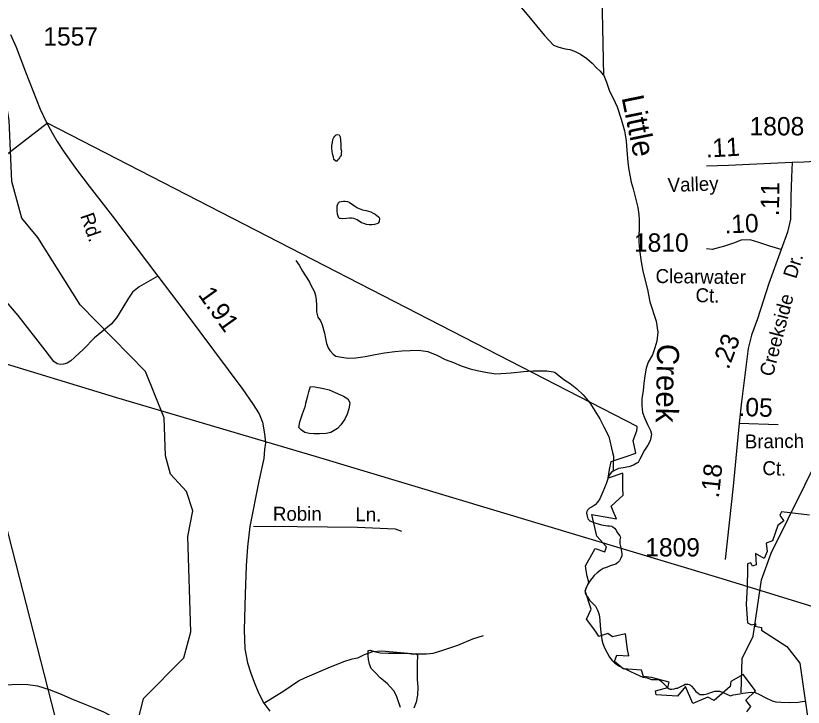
# Model space of a CAD drawing. Extents: x 2082433 to 2279600, y 546599 to 755198.
# Drawn here: x 2159193 to 2164548, y 667027 to 671732 of the extents above; entities that cross this region are included whole.
import ezdxf

# ---------------------------------------------------------------- set-up
doc = ezdxf.new("R2010")
doc.units = 0
for name, color, linetype in [('Exist Boundary Political Fire Districts', 7, 'Continuous'), ('Exist Hydrographic Creek Single Shore', 7, 'Continuous'), ('Exist Hydrographic Creek Single Shore Label', 7, 'Continuous'), ('Exist Hydrographic Misc Water Feature', 7, 'Continuous'), ('Exist Road Non-System Type 51', 7, 'Continuous'), ('Exist Road Non-System Type 51 Label', 7, 'Continuous'), ('Exist Road Secondary Mileage Hundredths English Label', 7, 'Continuous'), ('Exist Road Secondary Type 51 Attributed', 7, 'Continuous'), ('Exist Road Secondary Type 51 Label', 7, 'Continuous'), ('Exist Road Secondary Type 51 Number Label', 7, 'Continuous'), ('Exist Utilities Electrical Transmission Line', 7, 'Continuous')]:
    doc.layers.add(name, color=color, linetype=linetype)

msp = doc.modelspace()

# ---------------------------------------------------------------- linework, layer by layer
at = {"layer": 'Exist Boundary Political Fire Districts'}
for points in [[(2164223.4, 667139), (2164140.2, 667249.2), (2164055.9, 667202.9), (2164049.6, 667167.2), (2164033, 667152.9), (2163941.1, 667072.9), (2163899.3, 667095.6), (2163796.7, 667052.4), (2163746.7, 667167), (2163691.9, 667103.2), (2163547, 667110.6), (2163542.1, 667137.7), (2163627.8, 667160.5), (2163636.2, 667198.2), (2163516.8, 667230.3), (2163460.7, 667237.1), (2163447.5, 667280.2), (2163322, 667288.5), (2163265, 667337.9), (2163279.6, 667380.6), (2163361.2, 667377.7), (2163353, 667420.4), (2163339.7, 667527.3), (2163251.1, 667505.9), (2163218.3, 667527.6), (2163158, 667508.9), (2163143.4, 667531.9), (2163122.7, 667559.7), (2163073.7, 667625.1), (2163105.1, 667693.1), (2163065.7, 667819), (2163089.5, 667877.8), (2163078.8, 667919.8), (2163072.5, 667958.1), (2163067.8, 667989.4), (2163133.8, 668106.1), (2163198.8, 668083.8), (2163209.3, 668118.7), (2163143.4, 668190.8), (2163110, 668337.7), (2163277.3, 668308.3), (2163255.8, 668360.1), (2163240.8, 668395.8), (2163322, 668470.4), (2163321.8, 668518.7), (2163321.4, 668551), (2163321, 668618.9), (2163220.5, 668586.4), (2163231, 668645.7), (2163240.4, 668699.8), (2163344, 668734), (2163409, 668755.6), (2163391.8, 668842), (2163415.7, 668907.3), (2163416.8, 668913.3), (2163418.4, 668923.3), (2163419, 668937.1), (2159408.2, 671001.2), (2158585.3, 670367.2)], [(2158585.3, 670367.2), (2160783.3, 661782.1), (2161162.2, 661760.1), (2161322.6, 661524.1), (2161357, 661464.4), (2161385.9, 661402.9), (2161459.3, 661214.5), (2161488, 661117), (2161595.1, 660764.2), (2161641.2, 660566.4), (2161657.2, 660450), (2161660.3, 660384), (2161660.3, 660191.1), (2161656.8, 660107.3), (2164938.1, 653868.9), (2162383.5, 651697), (2157115.7, 648505.9)], [(2164589.1, 668334.9), (2164399.2, 668356.2), (2164393.4, 668343.3), (2164388.5, 668331.7), (2164415.6, 668295.8), (2164374, 668264.1), (2164338.5, 668158.5), (2164295.4, 668143.7), (2164301.8, 668086.9), (2164281.3, 668039.5), (2164222, 668074), (2164227.5, 667995.5), (2164203.3, 667986.3), (2164191.3, 668010.6), (2164168.9, 668002.4), (2164169.3, 667961.4), (2164166.2, 667850.1), (2164159.7, 667725.4), (2164169.5, 667602.2), (2164196.6, 667586.5), (2164224.5, 667594.9), (2164220.6, 667578.2), (2164240.1, 667574.1), (2164263.4, 667569), (2164263, 667551.4), (2164436.9, 667441.2), (2164523.4, 667325.9), (2164595, 666836.8)], [(2164164.8, 666996), (2164192.1, 667032.1), (2164158.2, 667074.2), (2164223.4, 667139)]]:
    msp.add_lwpolyline(points, dxfattribs=at)
at = {"layer": 'Exist Hydrographic Creek Single Shore'}
for points in [[(2163192.6, 671325.1), (2163173, 672193.4), (2163214, 672392.7), (2163218.9, 672878), (2163291.9, 673319.4), (2163281.9, 673552.5), (2163256.9, 673644.9), (2163337.1, 674168.1), (2163336, 674351.8), (2163302, 674418.1), (2163276, 674661.4), (2163308, 674801.8), (2163284.1, 674891.4)], [(2162617.9, 671801.7), (2162682.7, 671726.3), (2162732.7, 671664.3), (2162787.5, 671596.9), (2162849.6, 671533.1), (2162885.5, 671517.5), (2162929.8, 671507.6), (2162959.9, 671501.8), (2162991.9, 671490.1), (2163031.9, 671470.3), (2163076.4, 671440.4), (2163112.7, 671410.6), (2163142.6, 671378.9), (2163166.6, 671355), (2163186.9, 671331.2), (2163192.6, 671325.1)], [(2164125.8, 667125.7), (2164132.8, 667358.4), (2164206.8, 667511.2), (2164263.8, 667893.8), (2164328.8, 668076.1), (2164675, 668771.1), (2164756.8, 668969.4), (2165013.9, 669279.2), (2165170.8, 669538.4), (2165269.8, 669647.9), (2165442.9, 669975.7), (2165466.9, 670142.4), (2165713, 670892), (2166000.9, 671443.7), (2166075.9, 671543.9), (2166200, 671610.3), (2166682.9, 671672.6)], [(2159999, 666839.1), (2160060.9, 667087.1), (2160334.8, 667363.6), (2160383.8, 667539.7), (2160362.9, 668189.6), (2160395.9, 668362.8), (2160352.9, 668495), (2160243.8, 668611.9), (2160210, 668737.3), (2160200.9, 668996.6), (2160073.8, 669310.8), (2159629.9, 669766), (2159343.8, 670224.4), (2159235, 670354.6), (2159166.9, 670605.3), (2159147.8, 671022.3), (2159105, 671272.5), (2159036.9, 671405.1), (2158802.9, 671629.6)], [(2163192.6, 671325.1), (2163208.8, 671279.3), (2163231.2, 671219.5), (2163255.6, 671171.6), (2163281.6, 671111.7), (2163310.1, 671027.9), (2163333.1, 670948.2), (2163343, 670880.2), (2163347.7, 670814.2), (2163353.8, 670736.5), (2163360, 670696.3), (2163368.6, 670648.4), (2163376.8, 670600.5), (2163390.7, 670554.6), (2163405.7, 670500.8), (2163421.7, 670427), (2163429.9, 670380.7), (2163431.9, 670343.1), (2163432.6, 670285), (2163428.9, 670236.9), (2163429.1, 670194.7), (2163433.4, 670138.9), (2163445.7, 670057.1), (2163456.1, 669993.1), (2163489.2, 669869.2), (2163503.7, 669785.5), (2163548, 669653.9), (2163558.7, 669579.7), (2163550.9, 669518), (2163539.4, 669471.9), (2163521.6, 669425.9), (2163493.7, 669375.8), (2163479.7, 669333.7), (2163470.3, 669281.5), (2163462.5, 669231.7), (2163458.8, 669181.5), (2163451, 669125.4), (2163449, 669077.5), (2163453.7, 669033.4), (2163469.7, 668991.6), (2163487.9, 668951.6), (2163509.9, 668909.7), (2163516.2, 668884), (2163506.8, 668839.7), (2163490.8, 668809.6), (2163468.9, 668775.6), (2163435.4, 668715.3), (2163425.6, 668691.3)], [(2161096.6, 670067.9), (2161119, 670036.1), (2161142.9, 669994), (2161159.1, 669968.4), (2161171, 669948.4), (2161189.5, 669918.4), (2161201.2, 669894.7), (2161209.6, 669878.4), (2161223.5, 669852.8), (2161231.9, 669828.8), (2161235.8, 669798.6), (2161237.9, 669760.6), (2161236.7, 669716.6), (2161246.7, 669681), (2161265, 669655.1), (2161276.8, 669629), (2161291.4, 669573.2), (2161299.4, 669535.1), (2161305.8, 669501.3), (2161318.1, 669473.1), (2161327.9, 669453.3), (2161350.3, 669429.7), (2161370.1, 669415.7), (2161407.9, 669408), (2161456.3, 669402.3), (2161505.9, 669404.5), (2161568.4, 669414.6), (2161635.9, 669427.1), (2161699.7, 669437.7), (2161769.8, 669447.8), (2161817.8, 669452.3), (2161875.6, 669454.5), (2161931.6, 669456.6), (2161993.7, 669447.2), (2162055.8, 669421.6), (2162112, 669394), (2162168.2, 669372.1), (2162221.9, 669350.6), (2162282.2, 669329), (2162330.2, 669319.3), (2162386.6, 669307.5), (2162456.5, 669295.7), (2162560.5, 669302.3), (2162646.4, 669310.8), (2162712, 669317.1), (2162804.1, 669315.8), (2162846.1, 669308.2), (2162860.3, 669304), (2162888.6, 669282.3), (2162926.5, 669252.2), (2162962.4, 669230.6), (2163008.7, 669192.8), (2163051.2, 669153.1), (2163097.5, 669097.4), (2163129.7, 669043.8), (2163164.1, 668990), (2163192.2, 668934.2), (2163224.6, 668868.1), (2163251.3, 668760.2), (2163257.2, 668734.6), (2163255.6, 668668.3), (2163255.6, 668648.4), (2163256, 668632.6)], [(2163425.6, 668691.3), (2163415.5, 668687.6), (2163393.6, 668673.4), (2163361.8, 668663.2), (2163323.7, 668656.8), (2163291.7, 668650.7), (2163267.9, 668640.5), (2163256, 668632.6)], [(2163256, 668632.6), (2163243.9, 668626.7), (2163227.7, 668606.4), (2163217.9, 668580.3), (2163208.2, 668548.1), (2163184.4, 668492.1), (2163165, 668444), (2163149, 668422), (2163133.2, 668403.7), (2163111.2, 668391.6), (2163093.4, 668381.8), (2163081.3, 668367.8), (2163075.4, 668359.7), (2163073.3, 668347.5), (2163077.6, 668327.7), (2163083.6, 668309.9), (2163095.7, 668295.8), (2163111.9, 668287.7), (2163137.7, 668280.2), (2163175.6, 668268.3), (2163215.8, 668262.2), (2163230.2, 668260.5), (2163243.7, 668258.4), (2163252.1, 668254.7), (2163264, 668244.8), (2163276.1, 668230.9), (2163280, 668220.9), (2163292.3, 668204.9), (2163300.5, 668193.1), (2163304.2, 668184.8)], [(2163304.2, 668184.8), (2163300.5, 668165.1), (2163300.3, 668157), (2163300.7, 668139.1), (2163306.9, 668111), (2163312.6, 668085), (2163314.9, 668072.9), (2163313, 668056.9), (2163307.1, 668040.8), (2163298.9, 668023), (2163287.6, 668010.9), (2163273.4, 668000.8), (2163235.3, 667988.8), (2163209.5, 667978.5), (2163187.7, 667970.4), (2163167.6, 667956.4), (2163145.7, 667942.3), (2163125.8, 667922.2), (2163109.8, 667903.9), (2163100.2, 667892), (2163081.9, 667863.9), (2163068.4, 667835.6), (2163064.5, 667819.9), (2163064.7, 667805.7), (2163070.4, 667789.8), (2163082.7, 667773.8), (2163095, 667755.7), (2163110.6, 667740), (2163135.2, 667714.3), (2163149.2, 667688.3), (2163159.4, 667658.3), (2163163.7, 667620.4), (2163167.8, 667580.4), (2163171.9, 667538.4), (2163176.2, 667506.6), (2163178.1, 667486.4), (2163184.4, 667460.7), (2163196.3, 667430.5), (2163212.7, 667400.9), (2163230.8, 667366.9), (2163247.2, 667344.9), (2163267.1, 667326.9), (2163299.1, 667307.1), (2163319.2, 667295.5), (2163345.2, 667283.5), (2163369.2, 667271.7), (2163407.5, 667253.8), (2163457.4, 667232), (2163485.9, 667226.2), (2163515.6, 667216.4), (2163545.3, 667216.7), (2163561.7, 667214.7), (2163569.7, 667212.6), (2163583.5, 667202.8), (2163599.9, 667187), (2163612.2, 667173), (2163625.9, 667159.1), (2163636, 667151.1), (2163642.1, 667149.4), (2163654, 667149.2), (2163669.6, 667151.3), (2163684, 667155.6), (2163691.9, 667157.7), (2163715.7, 667167.5), (2163724.1, 667171.9), (2163735.6, 667177.8), (2163744, 667183.9), (2163753.7, 667184), (2163761.9, 667184), (2163772.1, 667182.1), (2163780.1, 667176), (2163787.9, 667169.9), (2163803.7, 667152.1), (2163818.1, 667134.1), (2163832.2, 667122.2), (2163844.1, 667114.3), (2163856.2, 667112.6), (2163874, 667114.7), (2163894.1, 667118.6), (2163918.1, 667126.7), (2163945.8, 667137.2), (2163964.1, 667137.2), (2163977.6, 667135.2), (2164002.4, 667127.4), (2164032.3, 667113.5), (2164052.2, 667105.6), (2164070.3, 667111.4), (2164116.4, 667117.8), (2164135.7, 667122.2)], [(2159129.3, 667179.9), (2159201.3, 667184.4), (2159275.5, 667182.5), (2159341.4, 667172.9), (2159419.3, 667147.4), (2159501.5, 667115.9), (2159567.9, 667086.4), (2159673.7, 667042.8), (2159730.1, 667021.3), (2159788.4, 666995.5), (2159836.4, 666969.9), (2159842.3, 666969.8), (2159896.4, 666930.4), (2159926.6, 666906.4), (2159952.8, 666880.5), (2159991.2, 666842.7), (2159999, 666839.1)], [(2164135.7, 667122.2), (2164156, 667124), (2164193.7, 667128.4), (2164219.8, 667126.5), (2164250.1, 667114.7), (2164288.2, 667093.1), (2164336.4, 667071.2), (2164362.3, 667063.2), (2164394.3, 667061.6), (2164452.3, 667059.8), (2164514.2, 667062.2), (2164540, 667066.4), (2164562, 667068.3)]]:
    msp.add_lwpolyline(points, dxfattribs=at)
at = {"layer": 'Exist Hydrographic Misc Water Feature'}
for points in [[(2161407.9, 670811.3), (2161406.4, 670795.3), (2161404.6, 670783.4), (2161402.1, 670777.3), (2161398.6, 670773.4), (2161394.3, 670765.1), (2161388.6, 670759.1), (2161380.6, 670749.4), (2161374.9, 670743.3), (2161368.9, 670743), (2161356.6, 670753), (2161352.7, 670773), (2161346.2, 670793.1), (2161342.5, 670828.9), (2161342.3, 670848.8), (2161346.2, 670869), (2161349.8, 670891.1), (2161355.4, 670904.8), (2161361.9, 670913.2), (2161371.8, 670921), (2161379.8, 670923.1), (2161391.7, 670921.2), (2161399.5, 670909.1), (2161401.9, 670887.3), (2161402.1, 670853.2), (2161402.1, 670827.2), (2161407.9, 670811.3)], [(2161516.3, 670424.2), (2161550.6, 670412.1), (2161576.4, 670406.6), (2161590.6, 670402.5), (2161606.2, 670396.9), (2161622.8, 670388.7), (2161636.5, 670382.9), (2161658.7, 670365), (2161664.4, 670358.8), (2161666.4, 670350.8), (2161664.8, 670332.8), (2161656.8, 670321.1), (2161649, 670317), (2161633, 670310.9), (2161615, 670308.8), (2161594.9, 670310.5), (2161576.8, 670312.5), (2161559.2, 670318.4), (2161544.8, 670324.2), (2161514.9, 670344.1), (2161502.8, 670348), (2161490.7, 670351.9), (2161474.9, 670353.8), (2161461, 670353.9), (2161440.9, 670351.7), (2161414.6, 670349.6), (2161401.1, 670351.6), (2161392.7, 670353.2), (2161387, 670361.4), (2161380.4, 670381.5), (2161379, 670405.3), (2161378.3, 670427.3), (2161378.1, 670439.4), (2161382.4, 670449.3), (2161384.1, 670457.2), (2161394.1, 670465.4), (2161406.2, 670469.3), (2161420.2, 670471.6), (2161432.5, 670471.4), (2161448.5, 670467.8), (2161460.2, 670464), (2161496.5, 670437.8), (2161516.3, 670424.2)], [(2161166.1, 669096.6), (2161177.8, 669146.7), (2161185.6, 669172.7), (2161193.4, 669196.7), (2161197.5, 669208.6), (2161227.4, 669207), (2161285.3, 669195.3), (2161323.2, 669185.6), (2161363.6, 669169.7), (2161401.7, 669153.8), (2161421.6, 669143.9), (2161433.5, 669136), (2161449.7, 669126.3), (2161463.6, 669100.2), (2161462, 669082.2), (2161458.1, 669056.4), (2161446.4, 669022.2), (2161430.6, 668988), (2161402.7, 668948), (2161380.8, 668923.8), (2161334.7, 668897.5), (2161303.3, 668889.6), (2161259.2, 668887.4), (2161219, 668887), (2161187.4, 668890.6), (2161159.1, 668896.9), (2161134.9, 668912.3), (2161117.1, 668930.4), (2161124.7, 668968.6), (2161142.1, 669022.3), (2161162.2, 669078.5), (2161166.1, 669096.6)], [(2161670.5, 667226), (2161638.4, 667260), (2161610.1, 667291.5), (2161598.2, 667319.7), (2161591.6, 667351.5), (2161589.5, 667377.7), (2161589.1, 667403.8), (2161589.1, 667413.5), (2161603.1, 667415.9), (2161633.2, 667406), (2161671.2, 667396.2), (2161725.3, 667394.6), (2161785.4, 667394.8), (2161869.7, 667393), (2161895.3, 667389.1), (2161911.5, 667389.5), (2161923.4, 667383.7), (2161925.6, 667369.5), (2161921.7, 667333.6), (2161921.9, 667275.6), (2161922.1, 667215.5), (2161926.7, 667163.8), (2161924.8, 667109.7), (2161915.2, 667061.6), (2161899.2, 667019.5)], [(2161809.6, 667024.9), (2161785, 667096.8), (2161764.9, 667136.7), (2161738.8, 667166.6), (2161720.4, 667186.4), (2161694.3, 667208.2), (2161670.5, 667226)]]:
    msp.add_lwpolyline(points, dxfattribs=at)
at = {"layer": 'Exist Road Non-System Type 51'}
for points in [[(2160158.2, 669960.9), (2160032.7, 669888.5), (2159986.1, 669851.5), (2159960.4, 669811.4), (2159921.8, 669747.1), (2159878.4, 669676.4), (2159841.5, 669633), (2159729, 669540.6), (2159653.4, 669463.4), (2159592.4, 669407.2), (2159566.7, 669384.7), (2159542.6, 669368.6), (2159516.8, 669360.6), (2159496, 669359), (2159473.5, 669363.8), (2159451, 669379.9), (2159391.5, 669457), (2159208.3, 669691.6), (2159012.2, 669920.6)], [(2160808.9, 668259), (2161107.8, 668255.7), (2161516, 668252.5), (2161773.1, 668240.5), (2161816.5, 668224.4)], [(2160880.3, 667055.3), (2161016.2, 667138), (2161115.8, 667207.1), (2161159.2, 667226.4), (2161316.7, 667293.9), (2161422.8, 667338.1), (2161480.6, 667355.8), (2161519.2, 667363.8), (2161564.2, 667384.7), (2161620.5, 667407.2), (2161681.5, 667410.4), (2161911.3, 667389.5), (2161985.3, 667390.4), (2162031.9, 667395.2), (2162083.3, 667409.6), (2162199, 667449.8), (2162301.8, 667492.4), (2162374.2, 667514.9)]]:
    msp.add_lwpolyline(points, dxfattribs=at)
at = {"layer": 'Exist Road Secondary Type 51 Attributed'}
msp.add_line((2164112.8, 668959.6), (2164376.6, 668951.5), dxfattribs=at)
for points in [[(2159157.4, 671605.3), (2159195.2, 671518.2), (2159258.1, 671350.8), (2159359.7, 671097.2), (2159396.5, 671014.9), (2159439.1, 670934.6), (2159473.9, 670875.5), (2159521.3, 670802.9), (2159606.5, 670685.8), (2159691.7, 670573.5), (2159849.4, 670367.4), (2160158.2, 669960.9), (2160344, 669715), (2160736, 669189.5), (2160802.8, 669092.7), (2160847.3, 669024), (2160871.5, 668965.9), (2160884.1, 668887.5), (2160889.9, 668825.5), (2160885.1, 668781), (2160880.3, 668720), (2160845.4, 668566.1), (2160785.4, 668256.4), (2160768.9, 668119), (2160758.3, 667989.3), (2160751.5, 667795.7), (2160746.7, 667553.7), (2160749.6, 667424), (2160768, 667330.1), (2160792.2, 667258.5), (2160813.5, 667198.5), (2160843.5, 667125), (2160880.3, 667055.3), (2160920.9, 667001.1)], [(2164473.3, 670734.4), (2164134.7, 670718), (2164040.4, 670712.9), (2163890.7, 670708.8)], [(2164473.3, 670734.4), (2164467.5, 670634.2), (2164462.6, 670503.3), (2164460.2, 670347.1), (2164441.7, 670259.7), (2164397.4, 670141)], [(2165465.5, 670741.7), (2165423.9, 670713.4), (2165368, 670692.8), (2165283, 670680.3), (2165214.8, 670686.9), (2165079.4, 670715.4), (2164917, 670747), (2164861.3, 670750.6), (2164824.4, 670748.2), (2164700.1, 670742.1), (2164629.8, 670739.7), (2164552.3, 670736.1), (2164473.3, 670734.4)], [(2164397.4, 670141), (2164319.6, 670165), (2164245.6, 670190.3), (2164187.4, 670208.3), (2164126.4, 670205.7), (2164073.5, 670185.2), (2164012.5, 670164.6), (2163927.8, 670141.5), (2163889.6, 670145.3)], [(2164397.4, 670141), (2164313.6, 669909.2), (2164237.5, 669669.5), (2164196.2, 669558.9), (2164173.6, 669468.3), (2164126.9, 669105), (2164112.8, 668959.6)], [(2164112.8, 668959.6), (2164071, 668531.3), (2164016.8, 668033)]]:
    msp.add_lwpolyline(points, dxfattribs=at)
at = {"layer": 'Exist Utilities Electrical Transmission Line'}
msp.add_lwpolyline([(2183815, 660051.2), (2183516.1, 660583.4), (2183287.7, 661030), (2183120.4, 661279), (2182853.5, 661451.4), (2178791.9, 663068.1), (2176781.8, 663884.5), (2175707.9, 664322.3), (2174120.8, 664961.1), (2171618.9, 665810.7), (2169556.8, 666318.8), (2168607.7, 666563.5), (2167392.5, 666876.6), (2166671.5, 667076.4), (2163973.8, 667906.8), (2161238.1, 668731.2), (2159880.3, 669133.4), (2158035.8, 669694.9)], dxfattribs=at)

# ---------------------------------------------------------------- texts
at = {"layer": 'Exist Hydrographic Creek Single Shore Label'}
for s, rotation, p in [('Little', 281.5724, (2163311.6, 671176.7)), ('Creek', 268.9567, (2163554.3, 669500.4))]:
    msp.add_text(s, height=150, rotation=rotation, dxfattribs=at).set_placement(p)
at = {"layer": 'Exist Road Non-System Type 51 Label'}
for s, rotation, p in [('Robin', 359.9676, (2160941.3, 668295.8)), ('Ln.', 358.9384, (2161501.4, 668293.2))]:
    msp.add_text(s, height=95, rotation=rotation, dxfattribs=at).set_placement(p)
at = {"layer": 'Exist Road Secondary Mileage Hundredths English Label'}
for s, rotation, p in [('.11', 3.3325, (2163886.9, 670766.7)), ('.11', 89.1175, (2164382.3, 670368.5)), ('.10', 2.4158, (2164014.4, 670250.3)), ('1.91', 305.3597, (2160428.4, 669834)), ('.23', 69.5292, (2164039.5, 669320)), ('.05', 358.2449, (2164105.7, 669009.1)), ('.18', 83.7611, (2163973.3, 668446.8))]:
    msp.add_text(s, height=125, rotation=rotation, dxfattribs=at).set_placement(p)
at = {"layer": 'Exist Road Secondary Type 51 Label'}
for s, rotation, p in [('Valley', 1.9582, (2163627.2, 670532.3)), ('Rd.', 289.2168, (2159629.8, 670371.5)), ('Dr.', 72.6473, (2164498.8, 669937.6)), ('Clearwater', 359.274, (2163542.9, 669913.9)), ('Ct.', 358.5688, (2163814.2, 669783.9)), ('Creekside', 75.4634, (2164340.2, 669271.7)), ('Branch', 0.6512, (2164150.9, 668787.5)), ('Ct.', 357.7874, (2164268.1, 668608.3))]:
    msp.add_text(s, height=95, rotation=rotation, dxfattribs=at).set_placement(p)
at = {"layer": 'Exist Road Secondary Type 51 Number Label'}
for s, p in [('1557', (2159380.1, 671529.3)), ('1808', (2164182.7, 670917.9)), ('1810', (2163396.5, 670126.2)), ('1809', (2163473.5, 668052.8))]:
    msp.add_text(s, height=125, dxfattribs=at).set_placement(p)

doc.saveas('drawing.dxf')
